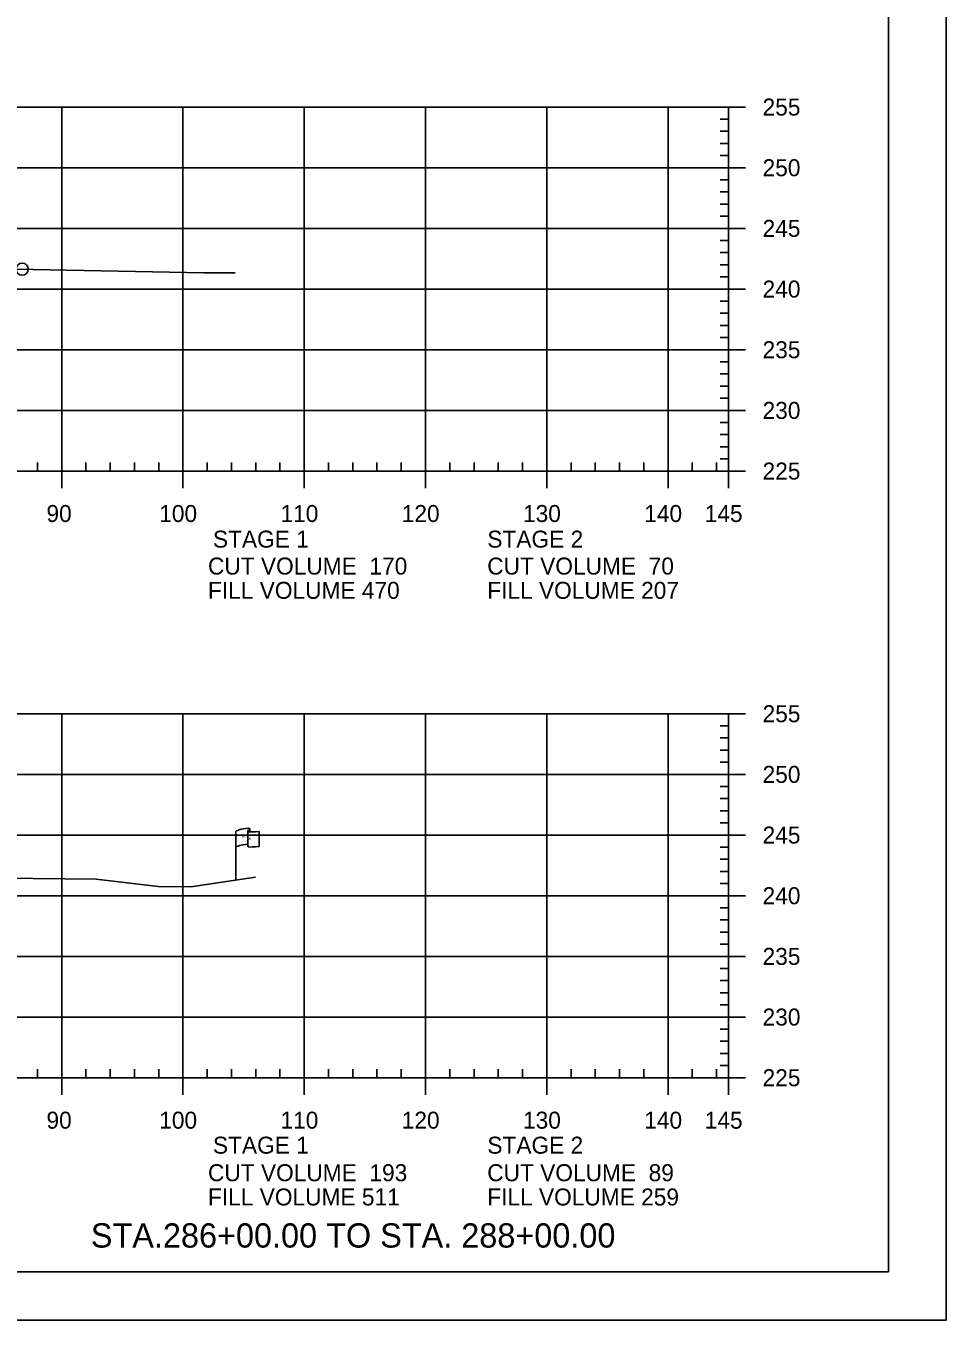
# Model space of a CAD drawing. Extents: x 1365647 to 1367999, y 387113 to 400173.
# Drawn here: x 1365981.1 to 1366057, y 396119.6 to 396226.3 of the extents above; entities that cross this region are included whole.
import ezdxf

# ---------------------------------------------------------------- set-up
doc = ezdxf.new("R2010")
doc.units = 0
for name, color, linetype in [('E_Existing ROW', 7, 'Continuous'), ('R_Axis', 7, 'Continuous'), ('R_Axis Annot', 7, 'Continuous'), ('R_Border', 7, 'Continuous'), ('R_Draft', 7, 'Continuous'), ('R_Exist Surface', 7, 'Continuous'), ('R_Grid', 7, 'Continuous'), ('R_No Plot', 7, 'Continuous')]:
    doc.layers.add(name, color=color, linetype=linetype)

msp = doc.modelspace()

# ---------------------------------------------------------------- linework, layer by layer
at = {"layer": 'E_Existing ROW'}
for p, q in [((1365998.44, 396155.86), (1365998.44, 396159.81)), ((1365999.43, 396159.91), (1365999.43, 396159.89)), ((1365999.43, 396159.89), (1365999.43, 396158.67)), ((1365999.6, 396160.06), (1365999.6, 396159.82)), ((1366000.37, 396159.87), (1366000.37, 396158.63))]:
    msp.add_line(p, q, dxfattribs=at)
for centre, radius, start, end in [((1365999.51, 396159.91), 0.078, 88.6458, 274.2828), ((1365999.52, 396160.06), 0.0783, 263.0712, 93.9564), ((1365999.51, 396158.67), 0.0783, 180, 273.9564)]:
    msp.add_arc(centre, radius, start, end, dxfattribs=at)
for centre, major_axis, ratio, start_param, end_param in [((1366000.02, 396159.85), (-1.58, -0.04), 0.19887, 5.030368, 6.283185), ((1366000.73, 396159.97), (-1.23, -0.13), 0.052933, 0.159456, 1.268315), ((1366000.02, 396158.54), (-1.58, -0.04), 0.19887, 5.083035, 6.194897), ((1366000.73, 396158.73), (-1.23, -0.13), 0.052933, 0.159456, 1.268315)]:
    msp.add_ellipse(centre, major_axis=major_axis, ratio=ratio, start_param=start_param, end_param=end_param, dxfattribs=at)
at = {"layer": 'R_Axis'}
for p, q in [((1366039.09, 396189.57), (1366039.09, 396219.57)), ((1366040.49, 396219.57), (1366039.09, 396219.57)), ((1366039.09, 396218.57), (1366038.39, 396218.57)), ((1366039.09, 396217.57), (1366038.39, 396217.57)), ((1366039.09, 396216.57), (1366038.39, 396216.57)), ((1366039.09, 396215.57), (1366038.39, 396215.57)), ((1366040.49, 396214.57), (1366039.09, 396214.57)), ((1366039.09, 396213.57), (1366038.39, 396213.57)), ((1366039.09, 396212.57), (1366038.39, 396212.57)), ((1366039.09, 396211.57), (1366038.39, 396211.57)), ((1366039.09, 396210.57), (1366038.39, 396210.57)), ((1366040.49, 396209.57), (1366039.09, 396209.57)), ((1366039.09, 396208.57), (1366038.39, 396208.57)), ((1366039.09, 396207.57), (1366038.39, 396207.57)), ((1366039.09, 396206.57), (1366038.39, 396206.57)), ((1366039.09, 396205.57), (1366038.39, 396205.57)), ((1366040.49, 396204.57), (1366039.09, 396204.57)), ((1366039.09, 396203.57), (1366038.39, 396203.57)), ((1366039.09, 396202.57), (1366038.39, 396202.57)), ((1366039.09, 396201.57), (1366038.39, 396201.57)), ((1366039.09, 396200.57), (1366038.39, 396200.57)), ((1366040.49, 396199.57), (1366039.09, 396199.57)), ((1366039.09, 396198.57), (1366038.39, 396198.57)), ((1366039.09, 396197.57), (1366038.39, 396197.57)), ((1366039.09, 396196.57), (1366038.39, 396196.57)), ((1366039.09, 396195.57), (1366038.39, 396195.57)), ((1366039.09, 396193.57), (1366038.39, 396193.57)), ((1366040.49, 396194.57), (1366039.09, 396194.57)), ((1366039.09, 396192.57), (1366038.39, 396192.57)), ((1366039.09, 396191.57), (1366038.39, 396191.57)), ((1366039.09, 396190.57), (1366038.39, 396190.57)), ((1365749.09, 396189.57), (1366039.09, 396189.57)), ((1365982.09, 396189.57), (1365982.09, 396190.27)), ((1365984.09, 396188.17), (1365984.09, 396189.57)), ((1365986.09, 396189.57), (1365986.09, 396190.27)), ((1365988.09, 396189.57), (1365988.09, 396190.27)), ((1365990.09, 396189.57), (1365990.09, 396190.27)), ((1365992.09, 396189.57), (1365992.09, 396190.27)), ((1365994.09, 396188.17), (1365994.09, 396189.57)), ((1365996.09, 396189.57), (1365996.09, 396190.27)), ((1365998.09, 396189.57), (1365998.09, 396190.27)), ((1366000.09, 396189.57), (1366000.09, 396190.27)), ((1366002.09, 396189.57), (1366002.09, 396190.27)), ((1366004.09, 396188.17), (1366004.09, 396189.57)), ((1366006.09, 396189.57), (1366006.09, 396190.27)), ((1366008.09, 396189.57), (1366008.09, 396190.27)), ((1366010.09, 396189.57), (1366010.09, 396190.27)), ((1366012.09, 396189.57), (1366012.09, 396190.27)), ((1366014.09, 396188.17), (1366014.09, 396189.57)), ((1366016.09, 396189.57), (1366016.09, 396190.27)), ((1366018.09, 396189.57), (1366018.09, 396190.27)), ((1366020.09, 396189.57), (1366020.09, 396190.27)), ((1366022.09, 396189.57), (1366022.09, 396190.27)), ((1366024.09, 396188.17), (1366024.09, 396189.57)), ((1366026.09, 396189.57), (1366026.09, 396190.27)), ((1366028.09, 396189.57), (1366028.09, 396190.27)), ((1366030.09, 396189.57), (1366030.09, 396190.27)), ((1366032.09, 396189.57), (1366032.09, 396190.27)), ((1366034.09, 396188.17), (1366034.09, 396189.57)), ((1366036.09, 396189.57), (1366036.09, 396190.27)), ((1366038.09, 396189.57), (1366038.09, 396190.27)), ((1366039.09, 396188.17), (1366039.09, 396189.57)), ((1366040.49, 396189.57), (1366039.09, 396189.57)), ((1366039.09, 396139.57), (1366039.09, 396169.57)), ((1366040.49, 396169.57), (1366039.09, 396169.57)), ((1366039.09, 396168.57), (1366038.39, 396168.57)), ((1366039.09, 396167.57), (1366038.39, 396167.57)), ((1366039.09, 396166.57), (1366038.39, 396166.57)), ((1366039.09, 396165.57), (1366038.39, 396165.57)), ((1366040.49, 396164.57), (1366039.09, 396164.57)), ((1366039.09, 396163.57), (1366038.39, 396163.57)), ((1366039.09, 396162.57), (1366038.39, 396162.57)), ((1366039.09, 396161.57), (1366038.39, 396161.57)), ((1366039.09, 396160.57), (1366038.39, 396160.57)), ((1366040.49, 396159.57), (1366039.09, 396159.57)), ((1366039.09, 396158.57), (1366038.39, 396158.57)), ((1366039.09, 396157.57), (1366038.39, 396157.57)), ((1366039.09, 396156.57), (1366038.39, 396156.57)), ((1366039.09, 396155.57), (1366038.39, 396155.57)), ((1366040.49, 396154.57), (1366039.09, 396154.57)), ((1366039.09, 396153.57), (1366038.39, 396153.57)), ((1366039.09, 396152.57), (1366038.39, 396152.57)), ((1366039.09, 396151.57), (1366038.39, 396151.57)), ((1366039.09, 396150.57), (1366038.39, 396150.57)), ((1366040.49, 396149.57), (1366039.09, 396149.57)), ((1366039.09, 396148.57), (1366038.39, 396148.57)), ((1366039.09, 396147.57), (1366038.39, 396147.57)), ((1366039.09, 396146.57), (1366038.39, 396146.57)), ((1366039.09, 396145.57), (1366038.39, 396145.57)), ((1366040.49, 396144.57), (1366039.09, 396144.57)), ((1366039.09, 396143.57), (1366038.39, 396143.57)), ((1366039.09, 396142.57), (1366038.39, 396142.57)), ((1366039.09, 396141.57), (1366038.39, 396141.57)), ((1365982.09, 396139.57), (1365982.09, 396140.27)), ((1365986.09, 396139.57), (1365986.09, 396140.27)), ((1365988.09, 396139.57), (1365988.09, 396140.27)), ((1365990.09, 396139.57), (1365990.09, 396140.27)), ((1365992.09, 396139.57), (1365992.09, 396140.27)), ((1365996.09, 396139.57), (1365996.09, 396140.27)), ((1365998.09, 396139.57), (1365998.09, 396140.27)), ((1366000.09, 396139.57), (1366000.09, 396140.27)), ((1366002.09, 396139.57), (1366002.09, 396140.27)), ((1366006.09, 396139.57), (1366006.09, 396140.27)), ((1366008.09, 396139.57), (1366008.09, 396140.27)), ((1366010.09, 396139.57), (1366010.09, 396140.27)), ((1366012.09, 396139.57), (1366012.09, 396140.27)), ((1366016.09, 396139.57), (1366016.09, 396140.27)), ((1366018.09, 396139.57), (1366018.09, 396140.27)), ((1366020.09, 396139.57), (1366020.09, 396140.27)), ((1366022.09, 396139.57), (1366022.09, 396140.27)), ((1366026.09, 396139.57), (1366026.09, 396140.27)), ((1366028.09, 396139.57), (1366028.09, 396140.27)), ((1366030.09, 396139.57), (1366030.09, 396140.27)), ((1366032.09, 396139.57), (1366032.09, 396140.27)), ((1366036.09, 396139.57), (1366036.09, 396140.27)), ((1366038.09, 396139.57), (1366038.09, 396140.27)), ((1366039.09, 396140.57), (1366038.39, 396140.57)), ((1365749.09, 396139.57), (1366039.09, 396139.57)), ((1365984.09, 396138.17), (1365984.09, 396139.57)), ((1365994.09, 396138.17), (1365994.09, 396139.57)), ((1366004.09, 396138.17), (1366004.09, 396139.57)), ((1366014.09, 396138.17), (1366014.09, 396139.57)), ((1366024.09, 396138.17), (1366024.09, 396139.57)), ((1366034.09, 396138.17), (1366034.09, 396139.57)), ((1366039.09, 396138.17), (1366039.09, 396139.57)), ((1366040.49, 396139.57), (1366039.09, 396139.57))]:
    msp.add_line(p, q, dxfattribs=at)
at = {"layer": 'R_Border'}
for q in [(1366052.27, 396329.03), (1365736.09, 396123.57)]:
    msp.add_line((1366052.27, 396123.57), q, dxfattribs=at)
at = {"layer": 'R_Exist Surface'}
for points in [[(1365963.32, 396206.54), (1365995.82, 396205.92), (1365997.9, 396205.92), (1365998.38, 396205.92)], [(1365979.16, 396156.03), (1365986.94, 396155.93), (1365992.05, 396155.33), (1365994.74, 396155.31), (1366000.07, 396156.1)]]:
    msp.add_lwpolyline(points, dxfattribs=at)
at = {"layer": 'R_Grid'}
for p, q in [((1365749.09, 396219.57), (1366039.09, 396219.57)), ((1365984.09, 396189.57), (1365984.09, 396219.57)), ((1365994.09, 396189.57), (1365994.09, 396219.57)), ((1366004.09, 396189.57), (1366004.09, 396219.57)), ((1366014.09, 396189.57), (1366014.09, 396219.57)), ((1366024.09, 396189.57), (1366024.09, 396219.57)), ((1366034.09, 396189.57), (1366034.09, 396219.57)), ((1366039.09, 396189.57), (1366039.09, 396219.57)), ((1365749.09, 396214.57), (1366039.09, 396214.57)), ((1365749.09, 396209.57), (1366039.09, 396209.57)), ((1365749.09, 396204.57), (1366039.09, 396204.57)), ((1365749.09, 396199.57), (1366039.09, 396199.57)), ((1365749.09, 396194.57), (1366039.09, 396194.57)), ((1365749.09, 396189.57), (1366039.09, 396189.57)), ((1365749.09, 396169.57), (1366039.09, 396169.57)), ((1365984.09, 396139.57), (1365984.09, 396169.57)), ((1365994.09, 396139.57), (1365994.09, 396169.57)), ((1366004.09, 396139.57), (1366004.09, 396169.57)), ((1366014.09, 396139.57), (1366014.09, 396169.57)), ((1366024.09, 396139.57), (1366024.09, 396169.57)), ((1366034.09, 396139.57), (1366034.09, 396169.57)), ((1366039.09, 396139.57), (1366039.09, 396169.57)), ((1365749.09, 396164.57), (1366039.09, 396164.57)), ((1365749.09, 396159.57), (1366039.09, 396159.57)), ((1365749.09, 396154.57), (1366039.09, 396154.57)), ((1365749.09, 396149.57), (1366039.09, 396149.57)), ((1365749.09, 396144.57), (1366039.09, 396144.57)), ((1365749.09, 396139.57), (1366039.09, 396139.57))]:
    msp.add_line(p, q, dxfattribs=at)
at = {"layer": 'R_No Plot'}
msp.add_line((1365723.69, 396119.6), (1366057.03, 396119.6), dxfattribs=at)
msp.add_lwpolyline([(1365723.69, 396332.93), (1366057.03, 396332.93), (1366057.03, 396119.59), (1365723.69, 396119.59)], close=True, dxfattribs=at)
msp.add_circle((1365980.82, 396206.21), 0.5, dxfattribs=at)

# ---------------------------------------------------------------- texts
at = {"layer": 'E_Existing ROW'}
for s, height, rotation, p in [('R ', 0.2, 9.9884, (1365998.96, 396159.31)), (' O', 0.2, 9.9884, (1365999.1, 396159.36)), ('DWB 11-9-07', 0.001, 90, (1365999.6, 396159.82)), ('W', 0.2, 351.1788, (1365999.43, 396159.19)), ('DWB 11-9-07', 0.001, 5.0717, (1366000.36, 396158.63)), ('DWB 11-9-07', 0.001, 90, (1365998.44, 396155.86))]:
    msp.add_text(s, height=height, rotation=rotation, dxfattribs=at).set_placement(p)
at = {"layer": 'R_Axis Annot'}
for s, p in [('255', (1366041.89, 396218.87)), ('250', (1366041.89, 396213.87)), ('245', (1366041.89, 396208.87)), ('240', (1366041.89, 396203.87)), ('235', (1366041.89, 396198.87)), ('230', (1366041.89, 396193.87)), ('225', (1366041.89, 396188.87)), ('90', (1365982.83, 396185.37)), ('100', (1365992.13, 396185.37)), ('110', (1366002.13, 396185.37)), ('120', (1366012.13, 396185.37)), ('130', (1366022.13, 396185.37)), ('140', (1366032.13, 396185.37)), ('145', (1366037.12, 396185.37)), ('STAGE 1', (1365996.56, 396183.26)), ('STAGE 2', (1366019.19, 396183.26)), ('CUT VOLUME  170', (1365996.15, 396181.04)), ('CUT VOLUME  70', (1366019.18, 396181.04)), ('FILL VOLUME 470', (1365996.15, 396179.04)), ('FILL VOLUME 207', (1366019.18, 396179.04)), ('255', (1366041.89, 396168.87)), ('250', (1366041.89, 396163.87)), ('245', (1366041.89, 396158.87)), ('240', (1366041.89, 396153.87)), ('235', (1366041.89, 396148.87)), ('230', (1366041.89, 396143.87)), ('225', (1366041.89, 396138.87)), ('90', (1365982.83, 396135.37)), ('100', (1365992.13, 396135.37)), ('110', (1366002.13, 396135.37)), ('120', (1366012.13, 396135.37)), ('130', (1366022.13, 396135.37)), ('140', (1366032.13, 396135.37)), ('145', (1366037.12, 396135.37)), ('STAGE 1', (1365996.56, 396133.31)), ('STAGE 2', (1366019.19, 396133.31)), ('CUT VOLUME  193', (1365996.15, 396131.04)), ('CUT VOLUME  89', (1366019.18, 396131.04)), ('FILL VOLUME 511', (1365996.15, 396129.04)), ('FILL VOLUME 259', (1366019.18, 396129.04))]:
    msp.add_text(s, height=1.4, dxfattribs=at).set_placement(p)
at = {"layer": 'R_Draft'}
msp.add_text('STA.286+00.00 TO STA. 288+00.00', height=2, dxfattribs=at).set_placement((1365986.49, 396125.57))

doc.saveas('drawing.dxf')
